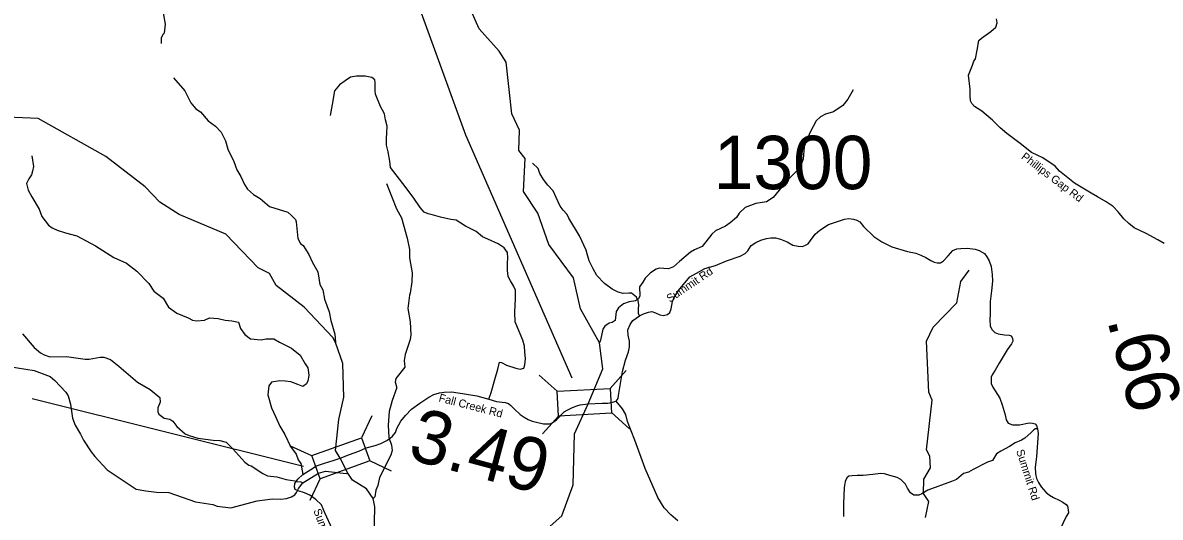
# Model space of a CAD drawing. Extents: x 1248224 to 1454986, y 825081 to 985870.
# Drawn here: x 1278711 to 1289368, y 914371 to 919005 of the extents above; entities that cross this region are included whole.
import ezdxf

# ---------------------------------------------------------------- set-up
doc = ezdxf.new("R2010")
doc.units = 0
for name, color, linetype in [('Exist Hydrographic Creek Single Shore', 7, 'Continuous'), ('Exist Hydrographic Misc Water Feature', 7, 'Continuous'), ('Exist Road Non-System Type 51', 7, 'Continuous'), ('Exist Road Secondary Mileage Hundredths English Label', 7, 'Continuous'), ('Exist Road Secondary Structure Standard Bridge CELL', 7, 'Continuous'), ('Exist Road Secondary Structure Standard Bridge Number Label', 7, 'Continuous'), ('Exist Road Secondary Type 41 Attributed', 7, 'Continuous'), ('Exist Road Secondary Type 51 Attributed', 7, 'Continuous'), ('Exist Road Secondary Type 51 Label', 7, 'Continuous'), ('Exist Road Secondary Type 51 Number Label', 7, 'Continuous')]:
    doc.layers.add(name, color=color, linetype=linetype)

msp = doc.modelspace()

# ---------------------------------------------------------------- linework, layer by layer
at = {"layer": 'Exist Hydrographic Creek Single Shore'}
for points in [[(1283174, 918738), (1282988, 918948), (1282862, 919233), (1282557, 919715), (1282443, 920171), (1282469, 920577), (1282481, 920744)], [(1284009, 915435), (1284147, 915761), (1284113, 916005), (1283937, 916323), (1283870, 916614), (1283639, 916926), (1283538, 917221), (1283401, 917424), (1283417, 917732), (1283360, 917808), (1283365, 917999), (1283294, 918151), (1283239, 918635), (1283174, 918738)], [(1281684, 914925), (1281640, 914997), (1281672, 915288), (1281719, 915497), (1281710, 915813), (1281641, 916009), (1281616, 916057), (1281348, 916339), (1281086, 916544), (1281022, 916657), (1280915, 916708), (1280614, 917023), (1280177, 917209), (1279996, 917324), (1279858, 917468), (1279489, 917751), (1278856, 918109), (1278414, 918127), (1278274, 918199), (1278144, 918336), (1277441, 918561), (1276879, 918418), (1276770, 918420), (1276407, 918562)], [(1282537, 913475), (1282592, 913674), (1282836, 913784), (1283262, 913815), (1283389, 913872), (1283449, 913953), (1283520, 914141), (1283623, 914264), (1283760, 914386), (1283867, 914676), (1283879, 915152), (1284009, 915435)], [(1282537, 913475), (1282396, 913521), (1282169, 913768), (1282034, 914053), (1282003, 914178), (1282011, 914470), (1281994, 914546), (1281931, 914639), (1281800, 914718), (1281757, 914786), (1281684, 914925)]]:
    msp.add_lwpolyline(points, dxfattribs=at)
at = {"layer": 'Exist Hydrographic Misc Water Feature'}
for points in [[(1280026, 919239), (1280029, 919079), (1280046, 918991), (1280036, 918907), (1280024, 918895), (1280009, 918860), (1280008, 918811)], [(1280123, 918489), (1280228, 918366), (1280287, 918256), (1280334, 918199), (1280377, 918172), (1280447, 918086), (1280518, 918037), (1280571, 917979), (1280609, 917898), (1280631, 917821), (1280690, 917704), (1280716, 917627), (1280755, 917566), (1280789, 917490), (1280818, 917445), (1280873, 917395), (1280936, 917358), (1281022, 917283), (1281193, 917230), (1281230, 917200), (1281265, 917163), (1281273, 917139), (1281289, 916983), (1281314, 916938), (1281337, 916917), (1281391, 916833), (1281425, 916760), (1281477, 916670), (1281494, 916553), (1281521, 916501), (1281537, 916416), (1281582, 916295), (1281596, 916215), (1281635, 916086), (1281641, 916009)], [(1286491, 918378), (1286441, 918289), (1286395, 918230), (1286306, 918169), (1286233, 918148), (1286186, 918125), (1286145, 918087), (1286087, 917980), (1286033, 917847), (1286022, 917727), (1286010, 917695), (1285960, 917613), (1285871, 917525), (1285740, 917368), (1285679, 917328), (1285580, 917310), (1285479, 917274), (1285422, 917220), (1285397, 917180), (1285339, 917129), (1285295, 917099), (1285201, 917055), (1285167, 917024), (1285076, 916908), (1285003, 916878), (1284966, 916855), (1284864, 916769), (1284809, 916717), (1284760, 916698), (1284672, 916704), (1284644, 916696), (1284591, 916663), (1284542, 916613), (1284521, 916573), (1284488, 916530), (1284492, 916446), (1284479, 916418), (1284451, 916401), (1284391, 916390), (1284338, 916371), (1284293, 916333), (1284272, 916301), (1284260, 916214), (1284232, 916196), (1284204, 916189), (1284163, 916162), (1284146, 916134), (1284124, 916031), (1284113, 916005)], [(1282120, 917499), (1282214, 917260), (1282258, 917176), (1282314, 916986), (1282333, 916881), (1282335, 916803), (1282358, 916662), (1282356, 916579), (1282341, 916471), (1282333, 916451), (1282320, 916327), (1282340, 916202), (1282347, 916081), (1282342, 916036), (1282293, 915898), (1282284, 915841), (1282290, 915777), (1282207, 915673), (1282199, 915638), (1282212, 915597), (1282211, 915577), (1282172, 915466), (1282144, 915362), (1282133, 915233), (1282142, 915120), (1282166, 915048), (1282173, 914996), (1282160, 914952), (1282053, 914745), (1282039, 914669), (1282018, 914625), (1282008, 914562), (1281994, 914546)], [(1287170, 914370), (1287199, 914518), (1287151, 914594), (1287154, 914729), (1287215, 914836), (1287209, 914944), (1287177, 915004), (1287230, 915469), (1287199, 915545), (1287177, 916022), (1287239, 916152), (1287461, 916380), (1287500, 916580), (1287577, 916687)], [(1278709, 916091), (1278818, 915962), (1278877, 915913), (1278912, 915893), (1278964, 915875), (1279120, 915879), (1279296, 915853), (1279332, 915852), (1279436, 915871), (1279472, 915871), (1279532, 915849), (1279612, 915787), (1279785, 915637), (1279905, 915570), (1279995, 915493), (1279998, 915451), (1279977, 915396), (1279976, 915360), (1279987, 915336), (1280037, 915299), (1280088, 915289), (1280116, 915273), (1280155, 915223), (1280233, 915154), (1280269, 915136), (1280352, 915113), (1280496, 915093), (1280556, 915091), (1280616, 915076), (1280680, 915014), (1280793, 914887), (1280828, 914859), (1280852, 914854), (1280961, 914780), (1281004, 914760), (1281092, 914750), (1281179, 914724), (1281259, 914714), (1281279, 914705), (1281315, 914703), (1281335, 914694)], [(1278584, 915784), (1278819, 915748), (1278969, 915691), (1279013, 915653), (1279116, 915543), (1279135, 915510), (1279157, 915430), (1279176, 915301), (1279202, 915233), (1279252, 915151), (1279279, 915095), (1279351, 914985), (1279385, 914940), (1279502, 914817), (1279772, 914636), (1279864, 914618), (1279964, 914606), (1280080, 914603), (1280328, 914515), (1280491, 914490), (1280531, 914474), (1280659, 914461), (1280908, 914525), (1281051, 914545), (1281129, 914541), (1281183, 914548), (1281228, 914562), (1281260, 914582), (1281276, 914602), (1281293, 914641), (1281335, 914694)], [(1281335, 914694), (1281481, 914786), (1281546, 914803), (1281741, 914782), (1281757, 914786)]]:
    msp.add_lwpolyline(points, dxfattribs=at)
at = {"layer": 'Exist Road Non-System Type 51'}
for points in [[(1282011, 918471), (1281981, 918491), (1281918, 918505), (1281839, 918505), (1281783, 918494), (1281733, 918462), (1281679, 918425), (1281632, 918368), (1281610, 918238), (1281592, 918135)], [(1283077, 915477), (1283099, 915539), (1283135, 915663), (1283162, 915760), (1283177, 915825), (1283196, 915823), (1283243, 915798), (1283331, 915769), (1283371, 915758), (1283405, 915769), (1283416, 915800), (1283421, 915855), (1283416, 915922), (1283412, 915976), (1283396, 916030), (1283347, 916150), (1283324, 916204), (1283322, 916294), (1283326, 916421), (1283326, 916500), (1283310, 916541), (1283281, 916586), (1283259, 916629), (1283252, 916683), (1283254, 916751), (1283256, 916802), (1283252, 916852), (1283222, 916895), (1283164, 916933), (1283067, 916978), (1283017, 916999), (1282959, 917048), (1282860, 917100), (1282772, 917154), (1282722, 917161), (1282625, 917184), (1282560, 917202), (1282508, 917215), (1282472, 917229), (1282434, 917274), (1282368, 917371), (1282271, 917499), (1282157, 917649), (1282150, 917708), (1282135, 917796), (1282119, 917859), (1282119, 917920), (1282123, 917974), (1282126, 918035), (1282110, 918094), (1282099, 918152), (1282063, 918220), (1282015, 918336), (1282013, 918367), (1282013, 918444), (1282011, 918471)], [(1278797, 917759), (1278813, 917657), (1278803, 917616), (1278792, 917580), (1278767, 917544), (1278746, 917498), (1278762, 917437), (1278797, 917375), (1278864, 917257), (1278890, 917191), (1278951, 917109), (1278987, 917083), (1279033, 917063), (1279110, 917037), (1279217, 917007), (1279391, 916914), (1279565, 916807), (1279683, 916751), (1279780, 916679), (1279892, 916561), (1279938, 916489), (1280025, 916423), (1280076, 916341), (1280153, 916285), (1280261, 916239), (1280302, 916218), (1280342, 916213), (1280414, 916218), (1280460, 916239), (1280542, 916233), (1280608, 916218), (1280670, 916213), (1280731, 916198), (1280752, 916141), (1280793, 916085), (1280844, 916044), (1280946, 916034), (1280992, 916044), (1281064, 916044), (1281115, 916013), (1281228, 915957), (1281309, 915890)], [(1284489, 916258), (1284480, 916281), (1284480, 916317), (1284482, 916364), (1284476, 916400), (1284460, 916434), (1284430, 916459), (1284415, 916470), (1284388, 916470), (1284336, 916468), (1284288, 916482), (1284234, 916509), (1284160, 916563), (1284090, 916637), (1284054, 916700), (1284018, 916775), (1284000, 916840), (1283989, 916874), (1283926, 917009), (1283827, 917175), (1283813, 917209), (1283773, 917250), (1283746, 917288), (1283707, 917369), (1283680, 917430), (1283629, 917482), (1283590, 917536), (1283554, 917592), (1283541, 917638), (1283487, 917689)], [(1281309, 915890), (1281357, 915808), (1281382, 915772), (1281389, 915729), (1281391, 915700), (1281382, 915650), (1281369, 915623), (1281335, 915598), (1281288, 915616), (1281224, 915641), (1281168, 915646), (1281118, 915650), (1281040, 915637), (1281015, 915603), (1281006, 915519), (1281042, 915397), (1281078, 915316), (1281121, 915224), (1281166, 915147), (1281220, 915034), (1281272, 914964), (1281290, 914908), (1281317, 914874), (1281334, 914772)], [(1284849, 914337), (1284784, 914395), (1284720, 914459), (1284660, 914558), (1284543, 914827), (1284446, 915095), (1284376, 915269), (1284362, 915334), (1284329, 915386), (1284272, 915460)], [(1288218, 915199), (1288200, 915201), (1288184, 915192), (1288159, 915165), (1288098, 915113), (1288069, 915093), (1288008, 915068), (1287956, 915034), (1287873, 914992), (1287834, 914965), (1287796, 914904), (1287749, 914888), (1287614, 914818), (1287571, 914795), (1287526, 914780), (1287458, 914725), (1287413, 914707), (1287192, 914624), (1287134, 914591), (1287105, 914579), (1287058, 914579), (1287028, 914600), (1286999, 914645), (1286981, 914681), (1286936, 914726), (1286902, 914744), (1286834, 914762), (1286783, 914778), (1286749, 914782), (1286674, 914771), (1286586, 914764), (1286528, 914762), (1286481, 914760), (1286449, 914755), (1286433, 914742), (1286415, 914708), (1286408, 914649), (1286399, 914496), (1286399, 914379)]]:
    msp.add_lwpolyline(points, dxfattribs=at)
at = {"layer": 'Exist Road Secondary Structure Standard Bridge CELL'}
for p, q in [((1283550, 915703), (1283718, 915552)), ((1284213, 915578), (1284364, 915746)), ((1284226, 915352), (1284394, 915201)), ((1281980, 915322), (1281884, 915117)), ((1283580, 915152), (1283731, 915320)), ((1281419, 914946), (1281214, 915042)), ((1282167, 914803), (1281962, 914899)), ((1281496, 914733), (1281399, 914528))]:
    msp.add_line(p, q, dxfattribs=at)
for points in [[(1283718, 915552), (1284213, 915579), (1284226, 915348), (1283731, 915320)], [(1281962, 914899), (1281496, 914732), (1281418, 914949), (1281884, 915117)]]:
    msp.add_lwpolyline(points, close=True, dxfattribs=at)
at = {"layer": 'Exist Road Secondary Structure Standard Bridge Number Label'}
msp.add_line((1281341, 914846), (1278798, 915482), dxfattribs=at)
msp.add_lwpolyline([(1283858, 915676), (1282862, 917952), (1281689, 921188)], dxfattribs=at)
at = {"layer": 'Exist Road Secondary Type 41 Attributed'}
msp.add_lwpolyline([(1289405, 916936), (1289346, 916971), (1289235, 917031), (1289124, 917083), (1289073, 917124), (1289028, 917167), (1288975, 917234), (1288926, 917283), (1288860, 917326), (1288779, 917375), (1288722, 917407), (1288566, 917502), (1288425, 917616), (1288382, 917661), (1288268, 917738), (1288162, 917791), (1288055, 917873), (1287931, 917966), (1287869, 918020), (1287795, 918092), (1287696, 918176), (1287628, 918221), (1287603, 918248), (1287591, 918275), (1287586, 918320), (1287588, 918382), (1287572, 918515), (1287608, 918608), (1287622, 918644), (1287638, 918666), (1287653, 918749), (1287669, 918838), (1287694, 918860), (1287782, 918922), (1287827, 918965), (1287841, 919003), (1287834, 919041)], dxfattribs=at)
at = {"layer": 'Exist Road Secondary Type 51 Attributed'}
for points in [[(1284009, 915435), (1284139, 915440), (1284194, 915442), (1284236, 915450), (1284272, 915460), (1284289, 915484), (1284292, 915513), (1284310, 915625), (1284331, 915736), (1284359, 915843), (1284385, 915922), (1284397, 915968), (1284395, 916021), (1284383, 916079), (1284381, 916128), (1284401, 916178), (1284427, 916216), (1284489, 916258), (1284528, 916279), (1284574, 916294), (1284606, 916298), (1284639, 916287), (1284679, 916269), (1284714, 916263), (1284752, 916270), (1284773, 916289), (1284787, 916325), (1284797, 916394), (1284814, 916430), (1284854, 916496), (1284961, 916623), (1285024, 916659), (1285101, 916701), (1285202, 916729), (1285303, 916773), (1285431, 916818), (1285480, 916843), (1285504, 916868), (1285536, 916917), (1285578, 916946), (1285627, 916969), (1285679, 916984), (1285720, 916989), (1285762, 916990), (1285811, 916976), (1285874, 916951), (1285927, 916921), (1285975, 916911), (1286015, 916910), (1286043, 916920), (1286069, 916934), (1286090, 916965), (1286135, 917025), (1286180, 917063), (1286260, 917115), (1286345, 917144), (1286410, 917165), (1286451, 917172), (1286493, 917165), (1286524, 917155), (1286553, 917140), (1286589, 917096), (1286685, 917002), (1286758, 916952), (1286853, 916906), (1287000, 916863), (1287078, 916845), (1287125, 916828), (1287172, 916806), (1287220, 916778), (1287249, 916762), (1287279, 916755), (1287308, 916757), (1287338, 916774), (1287381, 916821), (1287425, 916872), (1287461, 916888), (1287499, 916891), (1287560, 916892), (1287634, 916885), (1287670, 916871), (1287720, 916844), (1287742, 916813), (1287766, 916773), (1287783, 916722), (1287794, 916645), (1287797, 916584), (1287787, 916492), (1287774, 916392), (1287776, 916274)], [(1287776, 916274), (1287770, 916220), (1287774, 916166), (1287790, 916130), (1287818, 916103), (1287850, 916091), (1287909, 916082), (1287951, 916078), (1287972, 916070), (1287984, 916049), (1287987, 916022), (1287975, 915997), (1287935, 915939), (1287860, 915815), (1287822, 915751), (1287792, 915707), (1287784, 915683), (1287783, 915660), (1287785, 915626), (1287801, 915589), (1287864, 915486), (1287888, 915425), (1287914, 915331), (1287924, 915285), (1287944, 915254), (1287983, 915238), (1288050, 915238), (1288139, 915255), (1288172, 915252), (1288197, 915248), (1288210, 915231), (1288218, 915199), (1288223, 915156), (1288218, 915073), (1288210, 914938), (1288197, 914841), (1288200, 914778), (1288210, 914734), (1288226, 914698), (1288253, 914657), (1288295, 914607), (1288331, 914579), (1288369, 914555), (1288420, 914530), (1288456, 914513), (1288487, 914492), (1288498, 914474), (1288504, 914442), (1288507, 914414), (1288488, 914379), (1288429, 914261)], [(1281684, 914925), (1281771, 914959), (1281860, 914992), (1281927, 915021), (1282013, 915043), (1282066, 915063), (1282121, 915092), (1282153, 915113), (1282174, 915130), (1282202, 915166), (1282217, 915203), (1282254, 915271), (1282297, 915324), (1282353, 915383), (1282430, 915439), (1282516, 915496), (1282562, 915522), (1282614, 915538), (1282660, 915543), (1282729, 915547), (1282830, 915531), (1282966, 915508), (1283077, 915477), (1283150, 915457), (1283230, 915446), (1283263, 915436), (1283284, 915418), (1283319, 915384), (1283372, 915333), (1283408, 915309), (1283446, 915286), (1283485, 915272), (1283525, 915261), (1283590, 915248), (1283631, 915248), (1283651, 915247), (1283672, 915257), (1283712, 915284), (1283784, 915359), (1283813, 915376), (1283862, 915400), (1283903, 915414), (1283934, 915425), (1284009, 915435)], [(1281614, 914258), (1281542, 914413), (1281509, 914489), (1281457, 914538), (1281400, 914579), (1281352, 914599), (1281292, 914618), (1281263, 914632), (1281256, 914653), (1281261, 914687), (1281288, 914729), (1281334, 914772), (1281411, 914819), (1281463, 914852), (1281537, 914878), (1281619, 914904), (1281684, 914925)]]:
    msp.add_lwpolyline(points, dxfattribs=at)

# ---------------------------------------------------------------- texts
at = {"layer": 'Exist Road Secondary Mileage Hundredths English Label'}
for s, rotation, p in [('.66', 284.0251, (1288869, 916223)), ('3.49', 344.9199, (1282304, 914923))]:
    msp.add_text(s, height=500, rotation=rotation, dxfattribs=at).set_placement(p)
at = {"layer": 'Exist Road Secondary Type 51 Label'}
for s, rotation, p in [('Phillips Gap Rd', 322.8894, (1288059, 917737)), ('Summit Rd', 34.0181, (1284774, 916381)), ('Fall Creek Rd', 345.4536, (1282603, 915458)), ('Summit Rd', 287.6684, (1288017, 914994)), ('Summit Rd', 290.7178, (1281432, 914435))]:
    msp.add_text(s, height=75, rotation=rotation, dxfattribs=at).set_placement(p)
at = {"layer": 'Exist Road Secondary Type 51 Number Label'}
msp.add_text('1300', height=500, dxfattribs=at).set_placement((1285184, 917446))

doc.saveas('drawing.dxf')
